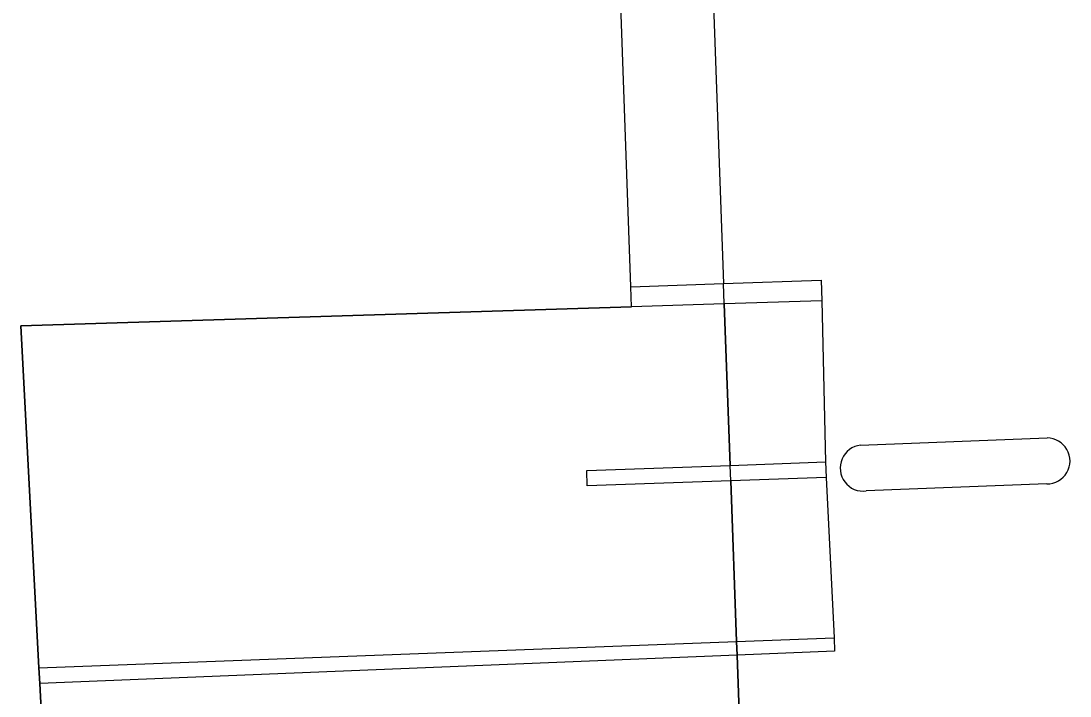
# Model space of a CAD drawing. Extents: x 161084 to 161928, y 385355 to 386522.
# Drawn here: x 161318.93 to 161339.95, y 386415.29 to 386428.81 of the extents above; entities that cross this region are included whole.
import ezdxf

# ---------------------------------------------------------------- set-up
doc = ezdxf.new("R2010")
doc.units = 0
for name, color, linetype in [('IMGEO_Muur', 7, 'Continuous'), ('IMGEO_Pand', 7, 'Continuous'), ('IMGEO_Pand_overbouw', 7, 'Continuous'), ('IMGEO_Rijbaan_lokaal_open', 7, 'Continuous'), ('IMGEO_Voetpad_open', 7, 'Continuous')]:
    doc.layers.add(name, color=color, linetype=linetype)

msp = doc.modelspace()

# ---------------------------------------------------------------- linework, layer by layer
at = {"layer": 'IMGEO_Muur'}
for points in [[(161331.152, 386423.483), (161333.012, 386423.549)], [(161333.012, 386423.549), (161334.967, 386423.618), (161334.977, 386423.204)], [(161333.026, 386423.143), (161333.012, 386423.549)], [(161333.026, 386423.143), (161331.167, 386423.085)], [(161334.977, 386423.204), (161333.026, 386423.143)], [(161333.143, 386419.907), (161335.051, 386419.977)], [(161335.051, 386419.977), (161335.068, 386419.664)], [(161333.154, 386419.598), (161330.278, 386419.498), (161330.268, 386419.801), (161333.143, 386419.907)], [(161333.154, 386419.598), (161333.143, 386419.907)], [(161335.068, 386419.664), (161333.154, 386419.598)], [(161319.289, 386415.848), (161333.27, 386416.38)], [(161333.27, 386416.38), (161335.226, 386416.454)], [(161333.27, 386416.38), (161333.28, 386416.103)], [(161335.226, 386416.454), (161335.233, 386416.182), (161333.28, 386416.103)], [(161333.28, 386416.103), (161319.306, 386415.535)]]:
    msp.add_lwpolyline(points, dxfattribs=at)
at = {"layer": 'IMGEO_Pand'}
for points in [[(161331.152, 386423.483), (161330.696, 386436.283), (161332.549, 386436.371)], [(161331.167, 386423.085), (161331.152, 386423.483)], [(161319.289, 386415.848), (161318.93, 386422.703), (161331.167, 386423.085)], [(161319.306, 386415.535), (161319.289, 386415.848)], [(161333.396, 386412.899), (161319.47, 386412.4), (161319.306, 386415.535)]]:
    msp.add_lwpolyline(points, dxfattribs=at)
at = {"layer": 'IMGEO_Pand_overbouw'}
msp.add_lwpolyline([(161333.396, 386412.899), (161333.28, 386416.103), (161333.27, 386416.38), (161333.154, 386419.598), (161333.143, 386419.907), (161333.026, 386423.143), (161331.167, 386423.085), (161318.93, 386422.703), (161319.289, 386415.848), (161319.306, 386415.535), (161319.47, 386412.4)], close=True, dxfattribs=at)
at = {"layer": 'IMGEO_Rijbaan_lokaal_open'}
for points in [[(161333.026, 386423.143), (161333.143, 386419.907)], [(161334.977, 386423.204), (161335.051, 386419.977)], [(161333.154, 386419.598), (161333.27, 386416.38)], [(161335.068, 386419.664), (161335.226, 386416.454)], [(161333.28, 386416.103), (161333.396, 386412.899)]]:
    msp.add_lwpolyline(points, dxfattribs=at)
at = {"layer": 'IMGEO_Voetpad_open'}
for points in [[(161332.549, 386436.371), (161333.012, 386423.549)], [(161335.757, 386420.313), (161339.495, 386420.456)], [(161339.491, 386419.536), (161335.869, 386419.394)]]:
    msp.add_lwpolyline(points, dxfattribs=at)
for centre, radius, start, end in [((161339.494, 386419.996), 0.46, 269.6265, 89.8753), ((161335.811, 386419.853), 0.463, 96.757, 277.1399)]:
    msp.add_arc(centre, radius, start, end, dxfattribs=at)

doc.saveas('drawing.dxf')
